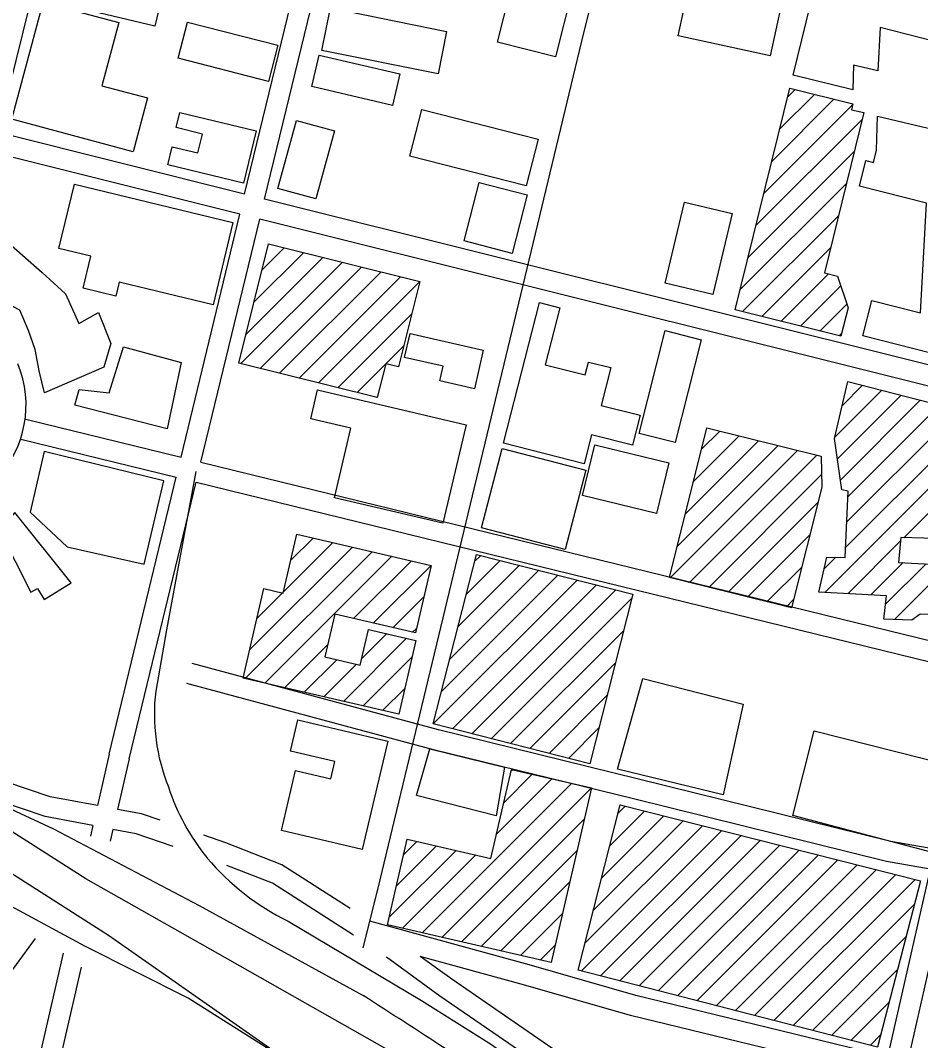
# Model space of a CAD drawing. Extents: x 3651524 to 3689615, y 505651 to 531377.
# Drawn here: x 3680306 to 3681621, y 526159 to 527648 of the extents above; entities that cross this region are included whole.
import ezdxf

# ---------------------------------------------------------------- set-up
doc = ezdxf.new("R2010")
doc.units = 0
doc.layers.add('V-BLDG-OTLN', color=7, linetype='Continuous')
doc.layers.add('V-ROAD-CNTR', color=7, linetype='Continuous')

msp = doc.modelspace()

# ---------------------------------------------------------------- linework, layer by layer
at = {"layer": 'V-BLDG-OTLN'}
for p, q in [((3681414.718, 527489.486), (3681465.63, 527540.397)), ((3681426.292, 527536.414), (3681437.28, 527547.402)), ((3681391.572, 527395.628), (3681521.152, 527525.209)), ((3681403.145, 527442.557), (3681493.981, 527533.393)), ((3681379.998, 527348.7), (3681535.515, 527504.217)), ((3681368.425, 527301.771), (3681523.998, 527457.344)), ((3681356.852, 527254.842), (3681512.481, 527410.472)), ((3681360.535, 527223.171), (3681500.965, 527363.6)), ((3680659.242, 527284.396), (3680691.132, 527316.286)), ((3681388.796, 527216.076), (3681489.448, 527316.728)), ((3680635.752, 527190.197), (3680747.729, 527302.173)), ((3680647.497, 527237.296), (3680719.431, 527309.23)), ((3680628.081, 527147.17), (3680776.028, 527295.117)), ((3680656.38, 527140.114), (3680804.326, 527288.06)), ((3680684.679, 527133.057), (3680832.625, 527281.004)), ((3680712.977, 527126.001), (3680860.924, 527273.947)), ((3681417.056, 527208.981), (3681486.342, 527278.267)), ((3680741.275, 527118.944), (3680889.223, 527266.891)), ((3681445.317, 527201.886), (3681504.015, 527260.584)), ((3681473.577, 527194.791), (3681512.792, 527234.006)), ((3680769.574, 527111.888), (3680877.478, 527219.792)), ((3681501.838, 527187.696), (3681505.332, 527191.19)), ((3680839.96, 527146.919), (3680865.733, 527172.692)), ((3680797.873, 527104.831), (3680839.312, 527146.27)), ((3681495.327, 527039.764), (3681563.906, 527108.344)), ((3681505.959, 527085.751), (3681535.76, 527115.552)), ((3680826.172, 527097.775), (3680827.567, 527099.17)), ((3681499.061, 527008.142), (3681592.053, 527101.135)), ((3681503.476, 526977.203), (3681620.2, 527093.926)), ((3681514.611, 526952.982), (3681648.347, 527086.718)), ((3681512.937, 526915.953), (3681667.022, 527070.038)), ((3681300.388, 527021.602), (3681327.493, 527048.706)), ((3681276.898, 526927.401), (3681384.09, 527034.593)), ((3681288.643, 526974.501), (3681355.791, 527041.65)), ((3681511.263, 526878.923), (3681665.322, 527032.983)), ((3681254.75, 526834.542), (3681440.687, 527020.479)), ((3681265.152, 526880.3), (3681412.388, 527027.536)), ((3681283.049, 526827.486), (3681468.985, 527013.422)), ((3681480.514, 526812.819), (3681663.623, 526995.928)), ((3681311.347, 526820.429), (3681475.999, 526985.081)), ((3681596.016, 526892.966), (3681661.924, 526958.873)), ((3681339.646, 526813.372), (3681470.901, 526944.628)), ((3680690.357, 526814), (3680762.209, 526885.853)), ((3680701.036, 526860.034), (3680733.511, 526892.51)), ((3681367.945, 526806.316), (3681459.005, 526897.376)), ((3681514.117, 526811.067), (3681591.442, 526888.391)), ((3680634.191, 526687.124), (3680819.605, 526872.538)), ((3680640.825, 526729.114), (3680790.907, 526879.195)), ((3680662.89, 526680.467), (3680848.304, 526865.881)), ((3680792.649, 526774.871), (3680877.002, 526859.224)), ((3680957.301, 526810.606), (3681006.535, 526859.84)), ((3680969.364, 526858.025), (3680978.35, 526867.01)), ((3681479.829, 526847.49), (3681496.705, 526864.366)), ((3681547.72, 526809.314), (3681594.93, 526856.525)), ((3681569.511, 526795.751), (3681628.515, 526854.754)), ((3680821.347, 526768.214), (3680905.7, 526852.567)), ((3680933.176, 526715.771), (3681062.905, 526845.5)), ((3680945.238, 526763.188), (3681034.72, 526852.67)), ((3681396.243, 526799.259), (3681447.109, 526850.125)), ((3681582.682, 526773.566), (3681653.491, 526844.375)), ((3680909.05, 526620.935), (3681119.276, 526831.16)), ((3680921.113, 526668.353), (3681091.09, 526838.33)), ((3680651.503, 526775.146), (3680688.804, 526812.447)), ((3680937.235, 526613.765), (3681147.461, 526823.989)), ((3680965.42, 526606.595), (3681175.646, 526816.819)), ((3680850.045, 526761.557), (3680895.022, 526806.533)), ((3680993.606, 526599.425), (3681199.246, 526805.064)), ((3681424.542, 526792.202), (3681435.213, 526802.874)), ((3680804.432, 526715.945), (3680841.324, 526752.835)), ((3680878.743, 526754.9), (3680884.344, 526760.5)), ((3681021.791, 526592.254), (3681187.183, 526757.645)), ((3680691.588, 526673.811), (3680755.01, 526737.232)), ((3680777.683, 526653.84), (3680870.022, 526746.178)), ((3680720.287, 526667.154), (3680767.975, 526714.843)), ((3680748.984, 526660.497), (3680796.673, 526708.186)), ((3680806.381, 526647.183), (3680878.05, 526718.852)), ((3681049.976, 526585.084), (3681175.12, 526710.228)), ((3680835.08, 526640.526), (3680867.372, 526672.818)), ((3681078.161, 526577.914), (3681163.057, 526662.81)), ((3681106.346, 526570.744), (3681150.994, 526615.391)), ((3681011.889, 526505.788), (3681053.637, 526547.536)), ((3681022.49, 526551.744), (3681024.909, 526554.163)), ((3680892.781, 526315.97), (3681111.094, 526534.282)), ((3680921.509, 526309.342), (3681139.822, 526527.655)), ((3681001.288, 526459.832), (3681082.366, 526540.909)), ((3681178.537, 526490.346), (3681189.147, 526500.956)), ((3680950.238, 526302.715), (3681129.221, 526481.698)), ((3681154.661, 526395.759), (3681245.588, 526486.686)), ((3681166.599, 526443.052), (3681217.368, 526493.821)), ((3681130.785, 526301.172), (3681302.029, 526472.417)), ((3681142.723, 526348.466), (3681273.809, 526479.552)), ((3681125.093, 526260.125), (3681330.25, 526465.282)), ((3681153.214, 526252.891), (3681358.471, 526458.147)), ((3680855.278, 526384.533), (3680913.625, 526442.88)), ((3680865.88, 526430.49), (3680884.897, 526449.507)), ((3681181.335, 526245.657), (3681386.691, 526451.013)), ((3681209.456, 526238.422), (3681414.912, 526443.878)), ((3680844.677, 526338.576), (3680942.354, 526436.253)), ((3680864.053, 526322.597), (3680971.082, 526429.626)), ((3680978.966, 526296.088), (3681118.619, 526435.741)), ((3681237.577, 526231.188), (3681443.132, 526436.743)), ((3681265.698, 526223.954), (3681471.353, 526429.608)), ((3681293.819, 526216.72), (3681499.574, 526422.474)), ((3681321.94, 526209.485), (3681527.794, 526415.339)), ((3681350.062, 526202.251), (3681556.015, 526408.204)), ((3681378.183, 526195.017), (3681584.235, 526401.069)), ((3681406.304, 526187.783), (3681612.456, 526393.935)), ((3681007.694, 526289.461), (3681108.018, 526389.785)), ((3681434.425, 526180.548), (3681611.49, 526357.613)), ((3681036.422, 526282.834), (3681097.416, 526343.828)), ((3681462.546, 526173.314), (3681599.244, 526310.013)), ((3681065.15, 526276.207), (3681086.815, 526297.871)), ((3681490.667, 526166.08), (3681586.999, 526262.412)), ((3681518.788, 526158.846), (3681574.753, 526214.811)), ((3681546.909, 526151.611), (3681562.508, 526167.21))]:
    msp.add_line(p, q, dxfattribs=at)
for points in [[(3681266.726, 527625.806), (3681299.689, 527778.136), (3681433.827, 527749.11), (3681400.864, 527596.78)], [(3680502.268, 527639.859), (3680336.982, 527679.709), (3680355.667, 527757.208), (3680520.953, 527717.359)], [(3680951.66, 527730.387), (3681111.362, 527690.248), (3681087.471, 527595.193), (3681002.598, 527616.525), (3681021.073, 527690.034), (3680946.245, 527708.84)], [(3681521.557, 527547.047), (3681434.457, 527568.463), (3681472.642, 527723.754), (3681697.527, 527668.456), (3681694.289, 527603.873), (3681561.315, 527638.216), (3681557.911, 527574.652), (3681522.655, 527582.854)], [(3680293.745, 527504.168), (3680339.476, 527674.799), (3680449.686, 527645.262), (3680424.978, 527553.069), (3680491.916, 527535.13), (3680470.895, 527456.693)], [(3680758.72, 527666.615), (3680928.477, 527632.317), (3680915.926, 527570.199), (3680746.169, 527604.499)], [(3680668.275, 527559.173), (3680536.326, 527593.195), (3680549.956, 527646.059), (3680681.905, 527612.038)], [(3680849.442, 527524.288), (3680731.558, 527551.839), (3680742.32, 527597.889), (3680860.205, 527570.339)], [(3681537.943, 527514.097), (3681480.359, 527279.738), (3681499.221, 527275.101), (3681514.608, 527228.509), (3681504.309, 527187.076), (3681349.711, 527225.888), (3681429.477, 527549.33), (3681521.407, 527526.616), (3681519.812, 527517.81)], [(3680538.755, 527514.092), (3680650.459, 527487.138), (3680632, 527410.64), (3680521.315, 527437.348), (3680527.741, 527463.981), (3680565.375, 527454.901), (3680572.03, 527482.484), (3680533.379, 527491.809)], [(3680892.396, 527518.46), (3681062.059, 527475.198), (3681044.627, 527406.836), (3680874.964, 527450.099)], [(3680682.272, 527402.842), (3680709.306, 527502.232), (3680764.571, 527487.2), (3680737.537, 527387.81)], [(3681660.495, 527156.293), (3681536.458, 527187.969), (3681549.576, 527239.329), (3681620.619, 527221.186), (3681629.374, 527381.462), (3681531.232, 527406.538), (3681540.71, 527443.637), (3681551.646, 527440.842), (3681556.273, 527458.948), (3681557.671, 527508.458), (3681687.156, 527478.056), (3681671.946, 527154.58), (3681661.855, 527159.035)], [(3680384.903, 527409.237), (3680616.524, 527353.515), (3680587.545, 527233.057), (3680450.463, 527266.034), (3680445.622, 527245.91), (3680397.848, 527257.402), (3680409.122, 527304.272), (3680362.36, 527315.52)], [(3681046.348, 527393.711), (3681024.404, 527308.259), (3680954.108, 527326.31), (3680976.054, 527411.762)], [(3681247.4, 527264.775), (3681275.696, 527382.987), (3681345.3, 527366.326), (3681317.004, 527248.114)], [(3680438.14, 527176.556), (3680427.889, 527142.148), (3680341.385, 527104.341), (3680333.546, 527136.689), (3680328.408, 527165.538), (3680327.734, 527167.743), (3680317.879, 527195.787), (3680305.145, 527225.361), (3680272.343, 527242.414), (3680284.825, 527250.061), (3680227.94, 527267.264), (3680251.042, 527356.092), (3680337.849, 527280.251), (3680371.948, 527248.987), (3680391.55, 527205.772), (3680420.392, 527221.828)], [(3680889.223, 527266.891), (3680858.174, 527142.377), (3680839.502, 527147.033), (3680827.158, 527097.529), (3680625.202, 527147.888), (3680668.595, 527321.906)], [(3681011.787, 527030.812), (3681064.111, 527236.22), (3681093.574, 527228.715), (3681072.376, 527145.496), (3681130.823, 527130.608), (3681135.649, 527149.555), (3681168.05, 527141.302), (3681154.022, 527086.227), (3681210.98, 527071.719), (3681199.847, 527028.01), (3681140.026, 527043.247), (3681129.238, 527000.894)], [(3680875.225, 527191.416), (3680982.037, 527167.007), (3680969.099, 527110.393), (3680918.571, 527121.94), (3680923.469, 527143.375), (3680867.186, 527156.235)], [(3681300.125, 527182.126), (3681262.3, 527031.783), (3681209.575, 527045.049), (3681247.401, 527195.392)], [(3680456.873, 527171.65), (3680540.924, 527148.858), (3680520.475, 527052.05), (3680385.412, 527086.75), (3680392.07, 527109.493), (3680435.989, 527104.775)], [(3680953.945, 527045.414), (3680922.945, 526913.983), (3680764.809, 526951.283), (3680788.784, 527052.933), (3680730.093, 527066.776), (3680740.002, 527108.793), (3680956.831, 527057.653)], [(3681514.129, 527121.092), (3681667.561, 527081.797), (3681658.82, 526891.202), (3681591.871, 526893.082), (3681588.555, 526856.861), (3681653.921, 526853.414), (3681650.44, 526780.167), (3681619.724, 526781.097), (3681607.866, 526772.483), (3681566.912, 526774.244), (3681571.004, 526808.1), (3681471.77, 526813.275), (3681483.818, 526864.424), (3681510.602, 526864.303), (3681514.981, 526961.176), (3681505.533, 526962.793), (3681494.845, 527037.679)], [(3681432.055, 526790.329), (3681253.801, 526834.779), (3681308.338, 527053.483), (3681475.262, 527011.857), (3681476.501, 526966.871)], [(3680340.782, 527018.922), (3680320.177, 526930.504), (3680374.32, 526879.844), (3680487.069, 526854.343), (3680515.47, 526975.921)], [(3680979.27, 526907.62), (3681009.651, 527023.422), (3681131.812, 526991.373), (3681101.431, 526875.571)], [(3681234.91, 526928.455), (3681126.895, 526954.481), (3681144.714, 527028.436), (3681252.729, 527002.41)], [(3680380.132, 526827.233), (3680297.826, 526929.624), (3680275.09, 526903.807), (3680321.506, 526813.27), (3680331.296, 526818.818), (3680340.807, 526802.794)], [(3680905.7, 526852.567), (3680882.825, 526753.953), (3680765.217, 526781.234), (3680750.743, 526718.84), (3680802.328, 526706.874), (3680814.436, 526759.072), (3680883.655, 526743.016), (3680858.615, 526635.067), (3680631.244, 526687.808), (3680661.618, 526818.753), (3680689.936, 526812.184), (3680709.843, 526898)], [(3680909.05, 526620.935), (3680972.057, 526868.611), (3681200.62, 526810.466), (3681137.612, 526562.79)], [(3681214.964, 526687.215), (3681361.354, 526650.024), (3681332.401, 526517.499), (3681178.164, 526554.842)], [(3680842.435, 526595.846), (3680805.132, 526437.784), (3680687.227, 526465.611), (3680707.857, 526553.029), (3680759.563, 526540.827), (3680765.495, 526565.959), (3680700.587, 526581.279), (3680711.328, 526626.789)], [(3681434.06, 526487.32), (3681465.339, 526610.855), (3681665.384, 526560.198), (3681634.031, 526434.36)], [(3681000.856, 526486.563), (3680884.511, 526516.636), (3680903.926, 526584.834), (3681013.117, 526557.749)], [(3681139.822, 526527.655), (3681080.975, 526272.556), (3680842.156, 526327.648), (3680871.006, 526452.711), (3680993.146, 526424.536), (3681023.142, 526554.571)], [(3681620.322, 526391.946), (3681557.776, 526148.816), (3681120.708, 526261.253), (3681181.691, 526502.841)]]:
    msp.add_lwpolyline(points, close=True, dxfattribs=at)
at = {"layer": 'V-ROAD-CNTR'}
for points in [[(3680806.434, 526294.041), (3680827.826, 526379.032), (3681126.021, 527618.22), (3681237.366, 528067.177), (3681330.163, 528447.422), (3681528.859, 529262.903), (3681593.594, 529527.654)], [(3681359.043, 525718.759), (3681108.819, 525879.338), (3680843.706, 526035.506), (3680551.062, 526220.48), (3680400.128, 526296.629), (3680232.497, 526387.029), (3680066.441, 526479.471), (3679836.311, 526608.9), (3679631.703, 526732.095), (3679329.601, 526926.655), (3679127.299, 527048.57), (3678894.36, 527194.371), (3678671.799, 527345.189), (3678481.832, 527477.543), (3678138.467, 527711.955), (3677935.468, 527847.271), (3677658.188, 528065.238)], [(3680841.917, 526145.438), (3680580.003, 526293.932), (3680401.475, 526394.685), (3680292.579, 526464.619), (3679996.758, 526646.068), (3679688.057, 526838.326), (3679420.022, 526996.862), (3679119.357, 527185.338), (3678733.033, 527432.917), (3678300.326, 527711.122), (3678119.36, 527810.348), (3677981.901, 527885.797), (3677866.049, 527949.491), (3677658.188, 528065.238)], [(3680273.637, 527484.723), (3680281.495, 527515.056), (3680405.742, 528018.139)], [(3680633.601, 527394.742), (3680709.666, 527709.346), (3680766.364, 527927.645)], [(3680662.706, 527387.467), (3680738.765, 527702.05), (3680795.463, 527920.343)], [(3680633.602, 527394.743), (3680273.637, 527484.724)], [(3680626.552, 527365.582), (3680266.114, 527455.681)], [(3681974.588, 527059.537), (3680662.707, 527387.468)], [(3680540.692, 527010.47), (3680626.551, 527365.582)], [(3680569.829, 527003.327), (3680655.656, 527358.307)], [(3682251.985, 526959.272), (3680655.657, 527358.307)], [(3680704.067, 526123.769), (3680434.877, 526312.152), (3680150.254, 526493.622), (3679859.28, 526673.364), (3679617.766, 526827.957), (3679359.31, 526985.31), (3679194.966, 527087.919), (3679004.588, 527198.185), (3678765.089, 527338.555)], [(3680314.014, 527066.039), (3680540.691, 527010.471)], [(3680306.872, 527036.901), (3680533.641, 526981.311)], [(3680569.828, 527003.328), (3681688.838, 526729.011), (3682264.705, 526589.094)], [(3680562.199, 526989.754), (3680519.477, 526758.601), (3680503.691, 526669.035)], [(3680435.85, 526576.847), (3680533.641, 526981.31)], [(3680465.01, 526569.797), (3680562.779, 526974.167)], [(3680562.778, 526974.168), (3681681.726, 526699.867), (3681714.151, 526691.988)], [(3681641.433, 526437.981), (3681577.227, 526449.542), (3681208.444, 526540.558), (3680916.798, 526612.155), (3680556.789, 526709.079)], [(3681634.75, 526408.702), (3681570.969, 526420.186), (3681201.274, 526511.428), (3680909.322, 526583.099), (3680548.989, 526680.111)], [(3680077.682, 526596.432), (3680354.283, 526467.823), (3680567.276, 526355.702), (3680806.749, 526224.24)], [(3680435.813, 526576.691), (3680418.54, 526501.764)], [(3680465.047, 526569.953), (3680448.051, 526496.224)], [(3680418.54, 526501.764), (3680349.678, 526514.693), (3680284.976, 526536.441)], [(3680411.796, 526472.507), (3680342.094, 526485.593), (3680272.63, 526508.942)], [(3680510.17, 526480.306), (3680482.887, 526489.683), (3680448.051, 526496.224)], [(3680411.796, 526472.507), (3680408.296, 526457.323)], [(3680441.306, 526466.966), (3680437.396, 526450.006)], [(3680529.27, 526442.019), (3680475.203, 526460.601), (3680441.306, 526466.966)], [(3680787.586, 526351.323), (3680687.93, 526415.067), (3680605.952, 526447.387), (3680574.132, 526458.323)], [(3680792.516, 526312.558), (3680674.218, 526388.225), (3680607.672, 526414.462)], [(3681634.749, 526408.703), (3681572.289, 526135.051)], [(3681664.306, 526403.381), (3681595.876, 526103.573)], [(3680696.955, 526333.041), (3680891.943, 526217.186), (3680993.82, 526153.046), (3681079.651, 526090.593), (3681180.668, 526016.051), (3681316.03, 525927.054), (3681437.462, 525858.331), (3681637.474, 525758.973)], [(3681572.289, 526135.05), (3681204.687, 526224.215), (3681048.88, 526268.961), (3680816.487, 526332.837)], [(3680327.892, 526307.713), (3680290.698, 526257.239), (3680187.776, 526091.933)], [(3680368.828, 526286.108), (3680317.479, 526063.351), (3680306.416, 526017.985)], [(3681505.767, 525854.299), (3681450.144, 525878.859), (3681362.517, 525925.269), (3681305.555, 525961.224), (3681224.112, 526010.951), (3681094.447, 526102.464), (3680996.087, 526170.37), (3680918.721, 526223.567), (3680840.57, 526280.158)], [(3681565.612, 526105.8), (3681197.007, 526195.207), (3681040.764, 526240.079), (3680889.743, 526281.589)], [(3681512.91, 525883.94), (3681463.24, 525905.871), (3681377.565, 525951.247), (3681321.379, 525986.712), (3681240.595, 526036.037), (3681111.619, 526127.064), (3681013.107, 526195.074), (3680936.019, 526248.078), (3680889.743, 526281.589)], [(3680394.883, 526265.581), (3680346.669, 526056.427), (3680269.388, 525739.528)]]:
    msp.add_lwpolyline(points, dxfattribs=at)
for centre, radius, start, end in [((3680156.944, 527086.705), 157.492, 185.131348, 22.445445), ((3680790.023, 526635.682), 288.268, 173.355927, 201.683396), ((3680831.036, 526630.465), 325.067, 198.155961, 219.100958), ((3680856.236, 526658.313), 362.177, 220.067384, 243.909668), ((3669330.204, 508297.107), 21285.985, 56.6080755, 57.3735505)]:
    msp.add_arc(centre, radius, start, end, dxfattribs=at)

doc.saveas('drawing.dxf')
